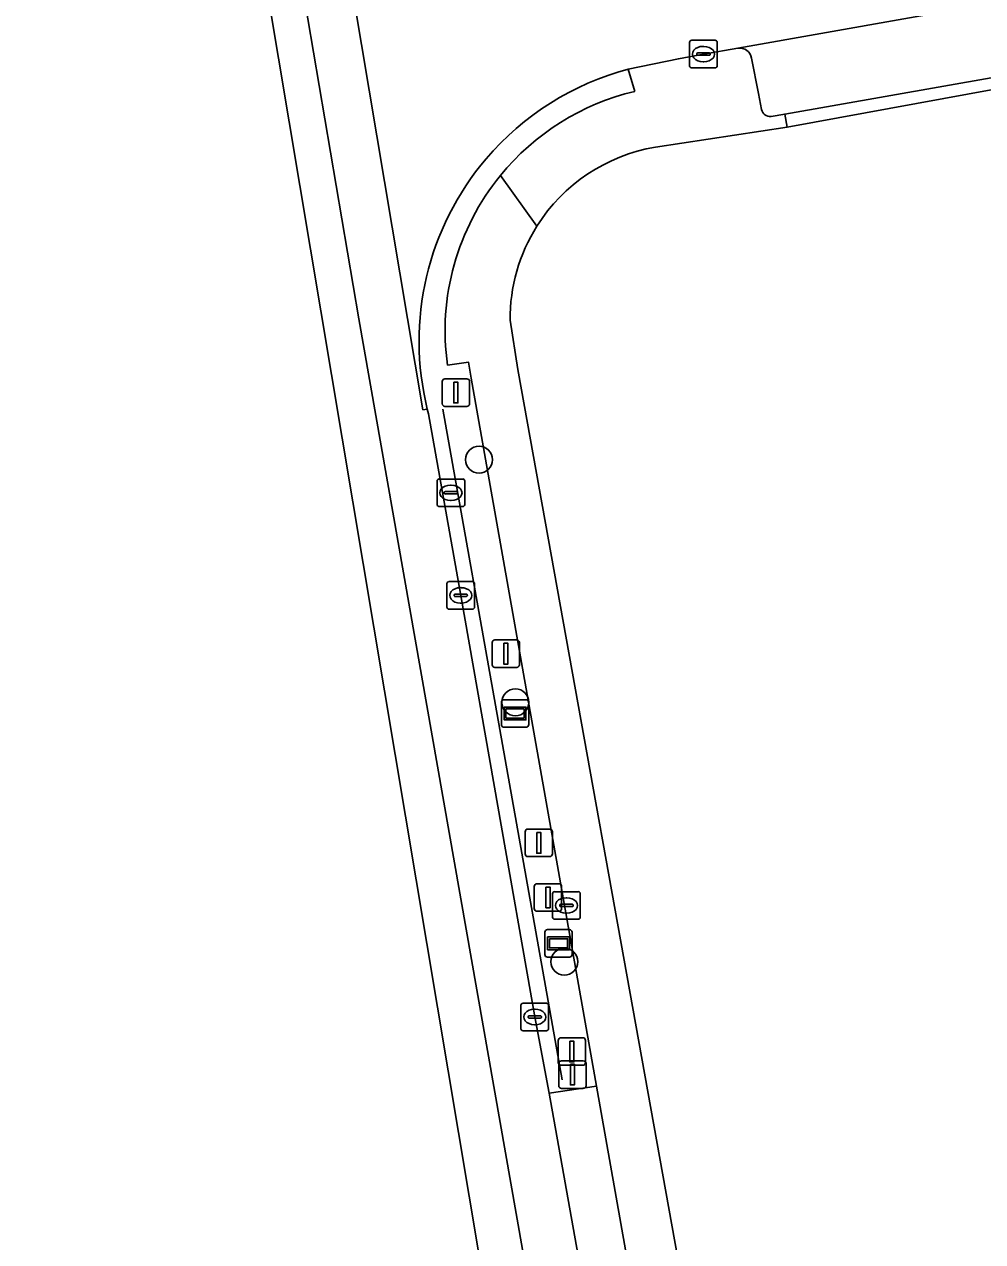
# Model space of a CAD drawing. Extents: x 155018 to 156648, y 383979 to 385733.
# Drawn here: x 155386.17 to 155420.89, y 385398.71 to 385442.84 of the extents above; entities that cross this region are included whole.
import ezdxf

# ---------------------------------------------------------------- set-up
doc = ezdxf.new("R2010")
doc.units = 0
for name, color, linetype in [('IMGEO_Afsluitpaal', 7, 'Continuous'), ('IMGEO_Berm_groen', 7, 'Continuous'), ('IMGEO_Boom', 7, 'Continuous'), ('IMGEO_Brandkraan', 7, 'Continuous'), ('IMGEO_Erf', 7, 'Continuous'), ('IMGEO_Hek', 7, 'Continuous'), ('IMGEO_Kolk', 7, 'Continuous'), ('IMGEO_Lichtmast', 7, 'Continuous'), ('IMGEO_Parkeervlak_open', 7, 'Continuous'), ('IMGEO_Rijbaan_lokaal_gesloten', 7, 'Continuous'), ('IMGEO_Rijbaan_lokaal_open', 7, 'Continuous'), ('IMGEO_Verkeersbordpaal', 7, 'Continuous'), ('IMGEO_Verklikker', 7, 'Continuous'), ('IMGEO_Voetpad_open', 7, 'Continuous')]:
    doc.layers.add(name, color=color, linetype=linetype)

msp = doc.modelspace()

# ---------------------------------------------------------------- linework, layer by layer
at = {"layer": 'IMGEO_Afsluitpaal'}
for p, q in [((155403.114, 385419.626), (155403.114, 385420.426)), ((155403.114, 385420.426), (155403.114, 385419.626)), ((155403.214, 385420.526), (155404.004, 385420.526)), ((155404.004, 385420.526), (155403.214, 385420.526)), ((155404.104, 385420.426), (155404.104, 385419.626)), ((155404.104, 385419.626), (155404.104, 385420.426)), ((155404.004, 385419.526), (155403.214, 385419.526)), ((155403.214, 385419.526), (155404.004, 385419.526)), ((155404.41, 385413.668), (155405.2, 385413.668)), ((155405.2, 385413.668), (155404.41, 385413.668)), ((155404.31, 385412.768), (155404.31, 385413.568)), ((155404.31, 385413.568), (155404.31, 385412.768)), ((155405.3, 385413.568), (155405.3, 385412.768)), ((155405.3, 385412.768), (155405.3, 385413.568)), ((155405.2, 385412.668), (155404.41, 385412.668)), ((155404.41, 385412.668), (155405.2, 385412.668)), ((155404.642, 385410.789), (155404.642, 385411.589)), ((155404.642, 385411.589), (155404.642, 385410.789)), ((155404.742, 385411.689), (155405.532, 385411.689)), ((155405.532, 385411.689), (155404.742, 385411.689)), ((155405.632, 385411.589), (155405.632, 385410.789)), ((155405.632, 385410.789), (155405.632, 385411.589)), ((155405.532, 385410.689), (155404.742, 385410.689)), ((155404.742, 385410.689), (155405.532, 385410.689)), ((155405.508, 385405.205), (155405.508, 385406.005)), ((155405.508, 385406.005), (155405.508, 385405.205)), ((155405.608, 385406.105), (155406.398, 385406.105)), ((155406.398, 385406.105), (155405.608, 385406.105)), ((155406.498, 385406.005), (155406.498, 385405.205)), ((155406.498, 385405.205), (155406.498, 385406.005)), ((155406.398, 385405.105), (155405.608, 385405.105)), ((155405.608, 385405.105), (155406.398, 385405.105))]:
    msp.add_line(p, q, dxfattribs=at)
for points in [[(155403.534, 385420.401), (155403.684, 385420.401), (155403.684, 385419.651), (155403.534, 385419.651), (155403.534, 385420.401)], [(155404.73, 385413.543), (155404.88, 385413.543), (155404.88, 385412.793), (155404.73, 385412.793), (155404.73, 385413.543)], [(155405.062, 385411.564), (155405.212, 385411.564), (155405.212, 385410.814), (155405.062, 385410.814), (155405.062, 385411.564)], [(155405.928, 385405.98), (155406.078, 385405.98), (155406.078, 385405.23), (155405.928, 385405.23), (155405.928, 385405.98)]]:
    msp.add_lwpolyline(points, dxfattribs=at)
for centre, start, end in [((155403.214, 385420.426), 90, 180), ((155403.214, 385420.426), 90, 180), ((155404.004, 385420.426), 0, 90), ((155404.004, 385420.426), 360, 90), ((155403.214, 385419.626), 180, 270), ((155403.214, 385419.626), 180, 270), ((155404.004, 385419.626), 270, 0), ((155404.004, 385419.626), 270, 0), ((155404.41, 385413.568), 90, 180), ((155404.41, 385413.568), 90, 180), ((155405.2, 385413.568), 0, 90), ((155405.2, 385413.568), 360, 90), ((155404.41, 385412.768), 180, 270), ((155404.41, 385412.768), 180, 270), ((155405.2, 385412.768), 270, 0), ((155405.2, 385412.768), 270, 0), ((155404.742, 385411.589), 90, 180), ((155404.742, 385411.589), 90, 180), ((155405.532, 385411.589), 0, 90), ((155405.532, 385411.589), 360, 90), ((155404.742, 385410.789), 180, 270), ((155404.742, 385410.789), 180, 270), ((155405.532, 385410.789), 270, 0), ((155405.532, 385410.789), 270, 0), ((155405.608, 385406.005), 90, 180), ((155405.608, 385406.005), 90, 180), ((155406.398, 385406.005), 0, 90), ((155406.398, 385406.005), 360, 90), ((155405.608, 385405.205), 180, 270), ((155405.608, 385405.205), 180, 270), ((155406.398, 385405.205), 270, 0), ((155406.398, 385405.205), 270, 0)]:
    msp.add_arc(centre, 0.1, start, end, dxfattribs=at)
at = {"layer": 'IMGEO_Berm_groen'}
for points in [[(155408.281, 385440.405), (155408.045, 385441.211)], [(155402.359, 385430.017), (155402.262, 385430.588), (155401.497, 385430.48)], [(155400.765, 385428.893), (155400.811, 385428.715), (155401.977, 385422.138), (155404.659, 385406.857), (155405.179, 385404.091), (155406.9, 385404.345), (155402.359, 385430.017)]]:
    msp.add_lwpolyline(points, dxfattribs=at)
for centre, radius, start, end in [((155410.667, 385431.354), 10.2, 104.8975, 139.6044), ((155410.326, 385431.729), 8.914, 103.2637, 140.8634), ((155410.674, 385431.348), 10.208, 139.605, 193.9182), ((155410.331, 385431.723), 8.921, 140.8582, 188.012)]:
    msp.add_arc(centre, radius, start, end, dxfattribs=at)
at = {"layer": 'IMGEO_Boom'}
for centre in [(155402.64, 385427.057), (155403.958, 385418.261), (155405.727, 385408.861)]:
    msp.add_circle(centre, 0.489, dxfattribs=at)
at = {"layer": 'IMGEO_Brandkraan'}
for p, q in [((155405.306, 385410.473), (155405.306, 385411.325)), ((155405.381, 385411.399), (155406.233, 385411.399)), ((155405.794, 385411.179), (155405.819, 385411.179)), ((155406.307, 385411.325), (155406.307, 385410.473)), ((155405.565, 385410.893), (155405.565, 385410.905)), ((155406.003, 385410.856), (155405.605, 385410.856)), ((155405.608, 385410.942), (155406.006, 385410.942)), ((155405.817, 385410.619), (155405.792, 385410.619)), ((155406.049, 385410.905), (155406.049, 385410.893)), ((155406.233, 385410.399), (155405.381, 385410.399))]:
    msp.add_line(p, q, dxfattribs=at)
for points in [[(155405.306, 385410.473), (155405.306, 385411.325)], [(155405.381, 385411.399), (155406.233, 385411.399)], [(155406.307, 385411.325), (155406.307, 385410.473)], [(155406.233, 385410.399), (155405.381, 385410.399)]]:
    msp.add_lwpolyline(points, dxfattribs=at)
for centre, radius, start, end in [((155405.383, 385411.323), 0.0765, 91.552, 178.448), ((155405.383, 385411.323), 0.0765, 91.552, 178.448), ((155406.231, 385411.323), 0.0765, 1.552, 88.448), ((155406.231, 385411.323), 0.0765, 1.552, 88.448), ((155405.605, 385410.902), 0.0403, 85.8775, 175.7526), ((155405.602, 385410.892), 0.0366, 178.938, 274.7102), ((155406.006, 385410.899), 0.043, 264.8664, 352.4533), ((155406.01, 385410.904), 0.0386, 1.7309, 96.639), ((155405.383, 385410.475), 0.0765, 181.552, 268.448), ((155405.383, 385410.475), 0.0765, 181.552, 268.448), ((155406.231, 385410.475), 0.0765, 271.552, 358.448), ((155406.231, 385410.475), 0.0765, 271.552, 358.448)]:
    msp.add_arc(centre, radius, start, end, dxfattribs=at)
for centre, major_axis, ratio, start_param, end_param in [((155405.793, 385410.899), (-0.387, 0.002), 0.722429, 4.712389, 7.853982), ((155405.818, 385410.899), (-0.39, 0.002), 0.717154, 1.570796, 4.712389)]:
    msp.add_ellipse(centre, major_axis=major_axis, ratio=ratio, start_param=start_param, end_param=end_param, dxfattribs=at)
at = {"layer": 'IMGEO_Erf'}
for points in [[(155454.77, 385449.066), (155455.093, 385447.164), (155455.249, 385447.183), (155455.398, 385446.434), (155423.177, 385440.825), (155413.803, 385439.106), (155409.028, 385438.382)], [(155403.767, 385432.108), (155404.041, 385430.328), (155410.066, 385396.836)]]:
    msp.add_lwpolyline(points, dxfattribs=at)
for centre, radius, start, end in [((155410.073, 385432.163), 6.306, 99.5393, 147.7853), ((155410.076, 385432.162), 6.31, 147.787, 180.4861)]:
    msp.add_arc(centre, radius, start, end, dxfattribs=at)
at = {"layer": 'IMGEO_Hek'}
msp.add_lwpolyline([(155405.65, 385404.579), (155401.333, 385428.886)], dxfattribs=at)
at = {"layer": 'IMGEO_Kolk'}
for p, q in [((155410.269, 385441.33), (155410.269, 385442.182)), ((155410.344, 385442.256), (155411.196, 385442.256)), ((155410.757, 385442.036), (155410.782, 385442.036)), ((155411.27, 385442.182), (155411.27, 385441.33)), ((155410.528, 385441.75), (155410.528, 385441.762)), ((155410.966, 385441.713), (155410.568, 385441.713)), ((155410.571, 385441.799), (155410.969, 385441.799)), ((155410.78, 385441.476), (155410.755, 385441.476)), ((155411.012, 385441.762), (155411.012, 385441.75)), ((155411.196, 385441.256), (155410.344, 385441.256)), ((155401.12, 385425.43), (155401.12, 385426.282)), ((155401.195, 385426.356), (155402.047, 385426.356)), ((155401.608, 385426.136), (155401.633, 385426.136)), ((155402.121, 385426.282), (155402.121, 385425.43)), ((155401.379, 385425.85), (155401.379, 385425.862)), ((155401.817, 385425.813), (155401.419, 385425.813)), ((155401.422, 385425.899), (155401.82, 385425.899)), ((155401.631, 385425.576), (155401.606, 385425.576)), ((155401.863, 385425.862), (155401.863, 385425.85)), ((155402.047, 385425.356), (155401.195, 385425.356)), ((155401.476, 385421.712), (155401.476, 385422.564)), ((155401.551, 385422.638), (155402.403, 385422.638)), ((155402.477, 385422.564), (155402.477, 385421.712)), ((155401.735, 385422.132), (155401.735, 385422.144)), ((155402.173, 385422.095), (155401.775, 385422.095)), ((155401.778, 385422.181), (155402.176, 385422.181)), ((155401.964, 385422.418), (155401.989, 385422.418)), ((155402.219, 385422.144), (155402.219, 385422.132)), ((155402.403, 385421.638), (155401.551, 385421.638)), ((155401.987, 385421.858), (155401.962, 385421.858)), ((155404.158, 385406.431), (155404.158, 385407.283)), ((155404.233, 385407.357), (155405.085, 385407.357)), ((155404.646, 385407.137), (155404.671, 385407.137)), ((155405.159, 385407.283), (155405.159, 385406.431)), ((155404.417, 385406.851), (155404.417, 385406.863)), ((155404.855, 385406.814), (155404.457, 385406.814)), ((155404.46, 385406.9), (155404.858, 385406.9)), ((155404.669, 385406.577), (155404.644, 385406.577)), ((155404.901, 385406.863), (155404.901, 385406.851)), ((155405.085, 385406.357), (155404.233, 385406.357))]:
    msp.add_line(p, q, dxfattribs=at)
for points in [[(155410.269, 385441.33), (155410.269, 385442.182)], [(155410.344, 385442.256), (155411.196, 385442.256)], [(155411.27, 385442.182), (155411.27, 385441.33)], [(155411.196, 385441.256), (155410.344, 385441.256)], [(155401.12, 385425.43), (155401.12, 385426.282)], [(155401.195, 385426.356), (155402.047, 385426.356)], [(155402.121, 385426.282), (155402.121, 385425.43)], [(155402.047, 385425.356), (155401.195, 385425.356)], [(155401.476, 385421.712), (155401.476, 385422.564)], [(155401.551, 385422.638), (155402.403, 385422.638)], [(155402.477, 385422.564), (155402.477, 385421.712)], [(155402.403, 385421.638), (155401.551, 385421.638)], [(155404.158, 385406.431), (155404.158, 385407.283)], [(155404.233, 385407.357), (155405.085, 385407.357)], [(155405.159, 385407.283), (155405.159, 385406.431)], [(155405.085, 385406.357), (155404.233, 385406.357)]]:
    msp.add_lwpolyline(points, dxfattribs=at)
for centre, radius, start, end in [((155410.346, 385442.18), 0.0765, 91.552, 178.448), ((155410.346, 385442.18), 0.0765, 91.552, 178.448), ((155411.194, 385442.18), 0.0765, 1.552, 88.448), ((155411.194, 385442.18), 0.0765, 1.552, 88.448), ((155410.568, 385441.759), 0.0403, 85.8775, 175.7526), ((155410.565, 385441.749), 0.0366, 178.938, 274.7102), ((155410.969, 385441.756), 0.043, 264.8664, 352.4533), ((155410.973, 385441.761), 0.0386, 1.7309, 96.639), ((155410.346, 385441.332), 0.0765, 181.552, 268.448), ((155410.346, 385441.332), 0.0765, 181.552, 268.448), ((155411.194, 385441.332), 0.0765, 271.552, 358.448), ((155411.194, 385441.332), 0.0765, 271.552, 358.448), ((155401.197, 385426.28), 0.0765, 91.552, 178.448), ((155401.197, 385426.28), 0.0765, 91.552, 178.448), ((155402.045, 385426.28), 0.0765, 1.552, 88.448), ((155402.045, 385426.28), 0.0765, 1.552, 88.448), ((155401.419, 385425.859), 0.0403, 85.8775, 175.7526), ((155401.416, 385425.849), 0.0366, 178.938, 274.7102), ((155401.82, 385425.856), 0.043, 264.8664, 352.4533), ((155401.824, 385425.861), 0.0386, 1.7309, 96.639), ((155401.197, 385425.432), 0.0765, 181.552, 268.448), ((155401.197, 385425.432), 0.0765, 181.552, 268.448), ((155402.045, 385425.432), 0.0765, 271.552, 358.448), ((155402.045, 385425.432), 0.0765, 271.552, 358.448), ((155401.553, 385422.562), 0.0765, 91.552, 178.448), ((155401.553, 385422.562), 0.0765, 91.552, 178.448), ((155402.401, 385422.562), 0.0765, 1.552, 88.448), ((155402.401, 385422.562), 0.0765, 1.552, 88.448), ((155401.775, 385422.141), 0.0403, 85.8775, 175.7526), ((155401.772, 385422.131), 0.0366, 178.938, 274.7102), ((155402.176, 385422.138), 0.043, 264.8664, 352.4533), ((155402.18, 385422.143), 0.0386, 1.7309, 96.639), ((155401.553, 385421.714), 0.0765, 181.552, 268.448), ((155401.553, 385421.714), 0.0765, 181.552, 268.448), ((155402.401, 385421.714), 0.0765, 271.552, 358.448), ((155402.401, 385421.714), 0.0765, 271.552, 358.448), ((155404.235, 385407.281), 0.0765, 91.552, 178.448), ((155404.235, 385407.281), 0.0765, 91.552, 178.448), ((155405.083, 385407.281), 0.0765, 1.552, 88.448), ((155405.083, 385407.281), 0.0765, 1.552, 88.448), ((155404.457, 385406.86), 0.0403, 85.8775, 175.7526), ((155404.454, 385406.85), 0.0366, 178.938, 274.7102), ((155404.858, 385406.857), 0.043, 264.8664, 352.4533), ((155404.862, 385406.862), 0.0386, 1.7309, 96.639), ((155404.235, 385406.433), 0.0765, 181.552, 268.448), ((155404.235, 385406.433), 0.0765, 181.552, 268.448), ((155405.083, 385406.433), 0.0765, 271.552, 358.448), ((155405.083, 385406.433), 0.0765, 271.552, 358.448)]:
    msp.add_arc(centre, radius, start, end, dxfattribs=at)
for centre, major_axis, ratio, start_param, end_param in [((155410.756, 385441.756), (-0.387, 0.002), 0.722429, 4.712389, 7.853982), ((155410.781, 385441.756), (-0.39, 0.002), 0.717154, 1.570796, 4.712389), ((155401.607, 385425.856), (-0.387, 0.002), 0.722429, 4.712389, 7.853982), ((155401.632, 385425.856), (-0.39, 0.002), 0.717154, 1.570796, 4.712389), ((155401.963, 385422.138), (-0.387, 0.002), 0.722429, 4.712389, 7.853982), ((155401.988, 385422.138), (-0.39, 0.002), 0.717154, 1.570796, 4.712389), ((155404.645, 385406.857), (-0.387, 0.002), 0.722429, 4.712389, 7.853982), ((155404.67, 385406.857), (-0.39, 0.002), 0.717154, 1.570796, 4.712389)]:
    msp.add_ellipse(centre, major_axis=major_axis, ratio=ratio, start_param=start_param, end_param=end_param, dxfattribs=at)
at = {"layer": 'IMGEO_Lichtmast'}
for p, q in [((155405.628, 385405.267), (155406.418, 385405.267)), ((155406.418, 385405.267), (155405.628, 385405.267)), ((155405.528, 385404.367), (155405.528, 385405.167)), ((155405.528, 385405.167), (155405.528, 385404.367)), ((155406.518, 385405.167), (155406.518, 385404.367)), ((155406.518, 385404.367), (155406.518, 385405.167)), ((155406.418, 385404.267), (155405.628, 385404.267)), ((155405.628, 385404.267), (155406.418, 385404.267))]:
    msp.add_line(p, q, dxfattribs=at)
msp.add_lwpolyline([(155405.948, 385405.142), (155406.098, 385405.142), (155406.098, 385404.392), (155405.948, 385404.392), (155405.948, 385405.142)], dxfattribs=at)
for centre, start, end in [((155405.628, 385405.167), 90, 180), ((155405.628, 385405.167), 90, 180), ((155406.418, 385405.167), 0, 90), ((155406.418, 385405.167), 360, 90), ((155405.628, 385404.367), 180, 270), ((155405.628, 385404.367), 180, 270), ((155406.418, 385404.367), 270, 0), ((155406.418, 385404.367), 270, 0)]:
    msp.add_arc(centre, 0.1, start, end, dxfattribs=at)
at = {"layer": 'IMGEO_Parkeervlak_open'}
for points in [[(155455.141, 385449.611), (155412.013, 385441.97)], [(155413.218, 385439.496), (155413.718, 385439.584), (155423.112, 385441.238), (155454.847, 385446.825)], [(155412.516, 385441.615), (155412.765, 385440.332), (155412.877, 385439.752)]]:
    msp.add_lwpolyline(points, dxfattribs=at)
for centre, radius, start, end in [((155412.08, 385441.531), 0.444, 10.8559, 98.7178), ((155413.182, 385439.803), 0.309, 189.491, 276.7155)]:
    msp.add_arc(centre, radius, start, end, dxfattribs=at)
at = {"layer": 'IMGEO_Rijbaan_lokaal_gesloten'}
for points in [[(155571.16, 385628.551), (155434.108, 385563.323), (155386.165, 385496.571), (155415.328, 385322.488), (155407.859, 385312.922)], [(155406.925, 385394.35), (155405.179, 385404.091), (155404.659, 385406.857), (155401.977, 385422.138), (155400.811, 385428.715), (155400.765, 385428.893), (155400.607, 385428.866), (155394.76, 385463.71), (155394.925, 385463.735), (155394.875, 385464.061), (155392.97, 385474.931), (155391.236, 385484.781)], [(155390.067, 385480.505), (155398.287, 385432.162), (155417.5, 385322.861)], [(155417.5, 385322.861), (155398.287, 385432.162), (155390.067, 385480.505)], [(155394.925, 385463.735), (155394.76, 385463.71), (155400.607, 385428.866), (155400.765, 385428.893)], [(155408.045, 385441.211), (155409.863, 385441.587), (155410.77, 385441.756), (155412.013, 385441.97), (155455.141, 385449.611), (155455.271, 385449.634), (155461.431, 385450.718), (155471.415, 385452.475), (155484.608, 385454.766), (155494.145, 385456.472), (155498.713, 385457.269), (155500, 385457.49), (155504.121, 385458.198)]]:
    msp.add_lwpolyline(points, dxfattribs=at)
for centre, radius, start, end in [((155410.667, 385431.354), 10.2, 104.8975, 139.6044), ((155410.674, 385431.348), 10.208, 139.605, 193.9182)]:
    msp.add_arc(centre, radius, start, end, dxfattribs=at)
at = {"layer": 'IMGEO_Rijbaan_lokaal_open'}
msp.add_lwpolyline([(155406.9, 385404.345), (155405.179, 385404.091), (155406.925, 385394.35), (155408.614, 385394.659), (155408.287, 385396.505)], close=True, dxfattribs=at)
at = {"layer": 'IMGEO_Verkeersbordpaal'}
for p, q in [((155401.406, 385429.988), (155402.196, 385429.988)), ((155402.196, 385429.988), (155401.406, 385429.988)), ((155401.306, 385429.088), (155401.306, 385429.888)), ((155401.306, 385429.888), (155401.306, 385429.088)), ((155402.296, 385429.888), (155402.296, 385429.088)), ((155402.296, 385429.088), (155402.296, 385429.888)), ((155402.196, 385428.988), (155401.406, 385428.988)), ((155401.406, 385428.988), (155402.196, 385428.988))]:
    msp.add_line(p, q, dxfattribs=at)
msp.add_lwpolyline([(155401.726, 385429.863), (155401.876, 385429.863), (155401.876, 385429.113), (155401.726, 385429.113), (155401.726, 385429.863)], dxfattribs=at)
for centre, start, end in [((155401.406, 385429.888), 90, 180), ((155401.406, 385429.888), 90, 180), ((155402.196, 385429.888), 0, 90), ((155402.196, 385429.888), 360, 90), ((155401.406, 385429.088), 180, 270), ((155401.406, 385429.088), 180, 270), ((155402.196, 385429.088), 270, 0), ((155402.196, 385429.088), 270, 0)]:
    msp.add_arc(centre, 0.1, start, end, dxfattribs=at)
at = {"layer": 'IMGEO_Verklikker'}
for p, q in [((155403.45, 385417.458), (155403.45, 385418.258)), ((155403.45, 385418.258), (155403.45, 385417.458)), ((155403.55, 385418.358), (155404.34, 385418.358)), ((155404.34, 385418.358), (155403.55, 385418.358)), ((155404.44, 385418.258), (155404.44, 385417.458)), ((155404.44, 385417.458), (155404.44, 385418.258)), ((155404.34, 385417.358), (155403.55, 385417.358)), ((155403.55, 385417.358), (155404.34, 385417.358)), ((155405.022, 385409.126), (155405.022, 385409.926)), ((155405.022, 385409.926), (155405.022, 385409.126)), ((155405.122, 385410.026), (155405.912, 385410.026)), ((155405.912, 385410.026), (155405.122, 385410.026)), ((155406.012, 385409.926), (155406.012, 385409.126)), ((155406.012, 385409.126), (155406.012, 385409.926)), ((155405.912, 385409.026), (155405.122, 385409.026)), ((155405.122, 385409.026), (155405.912, 385409.026))]:
    msp.add_line(p, q, dxfattribs=at)
for points in [[(155403.551, 385418.09), (155404.339, 385418.09), (155404.339, 385417.626), (155403.551, 385417.626), (155403.551, 385418.09)], [(155403.616, 385418.025), (155403.616, 385417.691), (155404.274, 385417.691), (155404.274, 385418.025), (155403.616, 385418.025)], [(155405.123, 385409.758), (155405.911, 385409.758), (155405.911, 385409.294), (155405.123, 385409.294), (155405.123, 385409.758)], [(155405.188, 385409.693), (155405.188, 385409.359), (155405.846, 385409.359), (155405.846, 385409.693), (155405.188, 385409.693)]]:
    msp.add_lwpolyline(points, dxfattribs=at)
for centre, start, end in [((155403.55, 385418.258), 90, 180), ((155403.55, 385418.258), 90, 180), ((155404.34, 385418.258), 0, 90), ((155404.34, 385418.258), 360, 90), ((155403.55, 385417.458), 180, 270), ((155403.55, 385417.458), 180, 270), ((155404.34, 385417.458), 270, 0), ((155404.34, 385417.458), 270, 0), ((155405.122, 385409.926), 90, 180), ((155405.122, 385409.926), 90, 180), ((155405.912, 385409.926), 0, 90), ((155405.912, 385409.926), 360, 90), ((155405.122, 385409.126), 180, 270), ((155405.122, 385409.126), 180, 270), ((155405.912, 385409.126), 270, 0), ((155405.912, 385409.126), 270, 0)]:
    msp.add_arc(centre, 0.1, start, end, dxfattribs=at)
at = {"layer": 'IMGEO_Voetpad_open'}
for points in [[(155412.013, 385441.97), (155410.77, 385441.756), (155409.863, 385441.587), (155408.045, 385441.211), (155408.281, 385440.405)], [(155412.877, 385439.752), (155412.765, 385440.332), (155412.516, 385441.615)], [(155409.028, 385438.382), (155413.803, 385439.106), (155413.718, 385439.584), (155413.218, 385439.496)], [(155404.738, 385435.525), (155403.412, 385437.355)], [(155403.412, 385437.355), (155404.738, 385435.525)], [(155414.172, 385372.023), (155409.861, 385396.77), (155410.066, 385396.836), (155404.041, 385430.328), (155403.767, 385432.108)], [(155401.497, 385430.48), (155402.262, 385430.588), (155402.359, 385430.017), (155406.9, 385404.345), (155408.287, 385396.505), (155408.614, 385394.659), (155412.69, 385371.681), (155413.36, 385368.051), (155415.459, 385356.435), (155422.817, 385315.579), (155421.11, 385309.724), (155423.465, 385294.618)]]:
    msp.add_lwpolyline(points, dxfattribs=at)
msp.add_lwpolyline([(155423.177, 385440.825), (155423.112, 385441.238), (155413.718, 385439.584), (155413.803, 385439.106)], close=True, dxfattribs=at)
for centre, radius, start, end in [((155412.08, 385441.531), 0.444, 10.8559, 98.7178), ((155410.326, 385431.729), 8.914, 103.2637, 140.8634), ((155413.182, 385439.803), 0.309, 189.491, 276.7155), ((155410.073, 385432.163), 6.306, 99.5393, 147.7853), ((155410.331, 385431.723), 8.921, 140.8582, 188.012), ((155410.076, 385432.162), 6.31, 147.787, 180.4861)]:
    msp.add_arc(centre, radius, start, end, dxfattribs=at)

doc.saveas('drawing.dxf')
